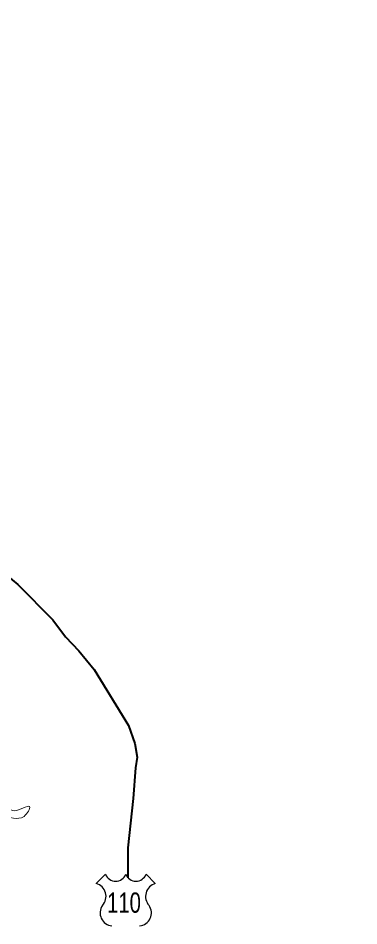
# Model space of a CAD drawing. Extents: x -1643653 to 4543381, y 1624270 to 13878484.
# Drawn here: x 581567 to 587447, y 8979171 to 8994842 of the extents above; entities that cross this region are included whole.
import ezdxf
from ezdxf.enums import TextEntityAlignment as Align

# ---------------------------------------------------------------- set-up
doc = ezdxf.new("R2010")
doc.units = 0
doc.header["$LTSCALE"] = 200
for name, color, linetype, lineweight in [('12', 7, 'Continuous', 25), ('25', 7, 'Continuous', 13), ('48', 7, 'Continuous', 25), ('60', 7, 'Continuous', 13)]:
    doc.layers.add(name, color=color, linetype=linetype, lineweight=lineweight)

msp = doc.modelspace()

# ---------------------------------------------------------------- linework, layer by layer
at = {"layer": '12', "lineweight": 40}
msp.add_lwpolyline([(577759.9, 8988875.8), (577832.5, 8988674.7), (577901.5, 8988571.1), (578184.7, 8988310.3), (578513.4, 8987946.2), (578671.2, 8987814.3), (579419.2, 8987100.9), (579808.1, 8986794.1), (580283, 8986357.3), (580496.3, 8986108), (581364.8, 8985224.5), (581561.3, 8985062.5), (582162.5, 8984452.7), (582384.7, 8984161.9), (582616.4, 8983918.8), (582880.2, 8983596.7), (583472.4, 8982628.4), (583582.5, 8982317.7), (583621.7, 8982083.2), (583591.6, 8981897.8), (583552.5, 8981370), (583461.7, 8980518.1), (583461.7, 8980001.2)], dxfattribs=at)
at = {"layer": '25'}
msp.add_spline([(581113.2, 8977420.6), (581052, 8977586.8), (581044.4, 8977701), (581112.9, 8977822.7), (581219.3, 8977944.5), (581226.9, 8977959.7), (581325.8, 8977997.7), (581150.9, 8978172.7), (581059.6, 8978180.3), (580846.7, 8978073.8), (580823.9, 8977997.7), (580687, 8978020.5), (580474.1, 8978324.9), (580542.6, 8978644.5), (580633.8, 8978751), (580808.7, 8978933.6), (580808.7, 8978941.2), (580763.1, 8978956.4), (580603.4, 8978888), (580382.9, 8978773.8), (580109.1, 8978811.9), (579858.2, 8979101), (579668.1, 8979207.5), (579622.5, 8979230.4), (579622.5, 8979276), (579736.5, 8979359.7), (579827.8, 8979539.3), (579843, 8979691.5), (579827.8, 8979881.7), (579934.2, 8980049.1), (580162.3, 8980224.1), (580268.8, 8980246.9), (580337.2, 8980376.3), (580489.3, 8980460), (580595.8, 8980543.7), (580580.6, 8980650.2), (580413.3, 8980627.4), (580246, 8980619.8), (580124.3, 8980642.6), (580154.7, 8980779.6), (580626.2, 8980848), (580755.5, 8980810), (580899.9, 8980939.3), (581006.4, 8981023), (581485.5, 8981030.6), (581667.9, 8981061.1), (581765.3, 8981228.5), (581468.7, 8981160), (581309, 8981236.1), (581187.4, 8981220.9), (581187.4, 8981335), (581073.3, 8981327.4), (580989.7, 8981289.3), (580852.8, 8981297), (580701.6, 8981295.5)], degree=3, dxfattribs=at)
at = {"layer": '48'}
for p, q in [((582914.9, 8979901.3), (583074.8, 8980061.2)), ((583774.1, 8980061.2), (583934.1, 8979901.3))]:
    msp.add_line(p, q, dxfattribs=at)
for centre, radius, start, end in [((583249.6, 8980128.1), 187.2, 200.95927, 339.04073), ((583599.3, 8980128.1), 187.2, 200.95927, 339.04073), ((582852.8, 8979679.4), 230.3, 317.5721, 74.36886), ((583996.1, 8979679.4), 230.3, 105.62774, 222.4279), ((583206.3, 8979394.3), 224.7, 144.73733, 264.65778), ((583642.6, 8979394.3), 224.7, 275.34222, 35.26267)]:
    msp.add_arc(centre, radius, start, end, dxfattribs=at)
at = {"layer": '60', "lineweight": 25}
msp.add_spline([(814781, 9009175.5), (814787.2, 9009173.4), (814796.9, 9009173.4), (814799.4, 9009172.4), (814805.1, 9009174.5), (814805.6, 9009176.5), (814811.7, 9009179.5), (814811.7, 9009179.5), (814801.5, 9009181), (814790.7, 9009181.5), (814784.1, 9009183.1), (814777.4, 9009185.1), (814778.4, 9009175.5)], degree=3, dxfattribs=at)

# ---------------------------------------------------------------- texts
at = {"layer": '48', "width": 0.75}
msp.add_text('110', height=350, dxfattribs=at).set_placement((583392.5, 8979396.6), align=Align.CENTER)

doc.saveas('drawing.dxf')
